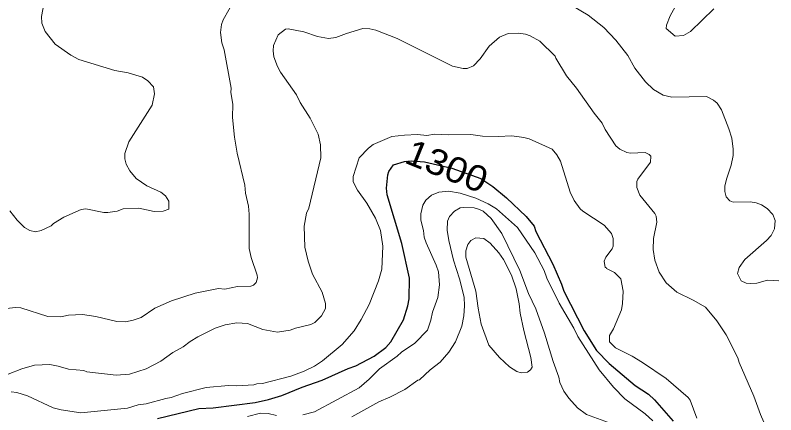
# Model space of a CAD drawing. Extents: x 598.3 to 623.2, y 6902.2 to 6930.1.
# Drawn here: x 600.767 to 603.134, y 6915.474 to 6916.719 of the extents above; entities that cross this region are included whole.
import ezdxf
from ezdxf.enums import TextEntityAlignment as Align

# ---------------------------------------------------------------- set-up
doc = ezdxf.new("R2010")
doc.units = 0
doc.header["$LTSCALE"] = 0.032
doc.layers.add('1', color=7, linetype='Continuous', lineweight=25)
doc.layers.add('2', color=7, linetype='Continuous', lineweight=13)
doc.layers.add('61', color=7, linetype='Continuous')

msp = doc.modelspace()

# ---------------------------------------------------------------- linework, layer by layer
at = {"layer": '1'}
msp.add_lwpolyline([(601.2095, 6915.4628), (601.3388, 6915.4944), (601.3825, 6915.496), (601.5132, 6915.5129), (601.5553, 6915.5217), (601.5971, 6915.534), (601.6599, 6915.5602), (601.7221, 6915.5823), (601.803, 6915.6189), (601.8267, 6915.6273), (601.8841, 6915.6565), (601.9207, 6915.6836), (601.9358, 6915.7011), (601.9756, 6915.7704), (601.9892, 6915.8136), (601.9931, 6915.8357), (601.9939, 6915.8995), (601.9705, 6916.0073), (601.925, 6916.1589), (601.922, 6916.1799), (601.9267, 6916.2213), (601.9302, 6916.2321), (601.9444, 6916.2527), (601.9786, 6916.2634), (601.9993, 6916.265), (602.0402, 6916.2619), (602.126, 6916.2426), (602.2164, 6916.2096), (602.2538, 6916.1848), (602.2962, 6916.1499), (602.3572, 6916.0921), (602.3816, 6916.0622), (602.3872, 6916.0451), (602.4398, 6915.9432), (602.4674, 6915.8816), (602.4744, 6915.8596), (602.5378, 6915.7359), (602.5764, 6915.6748), (602.6151, 6915.6343), (602.6966, 6915.5657), (602.7377, 6915.5391), (602.7571, 6915.5205), (602.8149, 6915.4545)], dxfattribs=at)
at = {"layer": '2'}
for points in [[(601.4494, 6916.7674), (601.4136, 6916.7046), (601.4088, 6916.6895), (601.4055, 6916.6644), (601.4096, 6916.6326), (601.4175, 6916.6105), (601.4386, 6916.4917), (601.4382, 6916.478), (601.4443, 6916.4418), (601.4436, 6916.4001), (601.4498, 6916.3388), (601.4581, 6916.2891), (601.4815, 6916.1889), (601.484, 6916.1645), (601.4929, 6916.1237), (601.4952, 6916.0989), (601.4954, 6915.9923), (601.5013, 6915.9638), (601.5195, 6915.9095), (601.5204, 6915.9008), (601.5172, 6915.8865), (601.5084, 6915.8783), (601.5005, 6915.8749), (601.4587, 6915.874), (601.419, 6915.866), (601.3998, 6915.8676), (601.3264, 6915.8531), (601.2536, 6915.8288), (601.2018, 6915.8069), (601.1586, 6915.7773), (601.1338, 6915.7689), (601.1098, 6915.764), (601.0833, 6915.7648), (601.0172, 6915.7809), (600.9767, 6915.7866), (600.9325, 6915.7842), (600.909, 6915.7794), (600.8688, 6915.78), (600.7844, 6915.8076), (600.7682, 6915.8085), (600.6981, 6915.8012)], [(603.1305, 6916.0533), (603.1321, 6916.0789), (603.1248, 6916.0983), (603.1076, 6916.1171), (603.0895, 6916.1281), (603.0728, 6916.1348), (603.0539, 6916.1379), (603.0016, 6916.1364), (602.9908, 6916.1407), (602.9801, 6916.1531), (602.9759, 6916.1693), (602.9759, 6916.1863), (602.9804, 6916.208), (602.9953, 6916.2519), (603.001, 6916.2818), (603.0017, 6916.3013), (602.9971, 6916.3358), (602.9881, 6916.3652), (602.9652, 6916.424), (602.9518, 6916.4444), (602.9402, 6916.4544), (602.918, 6916.465), (602.8102, 6916.4634), (602.7832, 6916.4698), (602.7539, 6916.487), (602.7283, 6916.5109), (602.6952, 6916.5538), (602.6735, 6916.5933), (602.6365, 6916.6408), (602.5992, 6916.6805), (602.5498, 6916.7185), (602.471, 6916.7664)], [(602.8405, 6916.7813), (602.8051, 6916.7171), (602.7937, 6916.6876), (602.7933, 6916.6767), (602.8209, 6916.6535), (602.8464, 6916.6553), (602.869, 6916.6681), (602.9414, 6916.7381)], [(600.7495, 6916.109), (600.7726, 6916.0808), (600.7957, 6916.058), (600.8121, 6916.048), (600.8298, 6916.0441), (600.8478, 6916.0477), (600.8785, 6916.0628), (600.8863, 6916.0702), (600.9186, 6916.0897), (600.9721, 6916.1137), (600.9861, 6916.1153), (601.0423, 6916.104), (601.0554, 6916.1039), (601.0844, 6916.1087), (601.1028, 6916.1161), (601.1511, 6916.1178), (601.1993, 6916.1073), (601.2272, 6916.1088), (601.2445, 6916.1142), (601.2451, 6916.1393), (601.2345, 6916.1566), (601.2196, 6916.1678), (601.1767, 6916.1868), (601.1429, 6916.2102), (601.1231, 6916.2343), (601.1119, 6916.2548), (601.1076, 6916.271), (601.1084, 6916.288), (601.1208, 6916.3239), (601.1933, 6916.4383), (601.2006, 6916.4734), (601.1977, 6916.4958), (601.18, 6916.5147), (601.1634, 6916.5253), (601.1187, 6916.5395), (601.077, 6916.5463), (600.9649, 6916.5803), (600.9401, 6916.594), (600.8916, 6916.6284), (600.86, 6916.668), (600.8492, 6916.6934), (600.8485, 6916.7147), (600.8555, 6916.7529)], [(600.7452, 6915.6013), (600.787, 6915.6174), (600.8268, 6915.6288), (600.8747, 6915.6312), (600.9006, 6915.6263), (600.9327, 6915.6167), (600.9808, 6915.6119), (600.9894, 6915.6086), (601.0814, 6915.5973), (601.1221, 6915.6004), (601.1748, 6915.6171), (601.2204, 6915.6414), (601.2571, 6915.6683), (601.2892, 6915.6859), (601.3113, 6915.7031), (601.3347, 6915.7173), (601.3888, 6915.7443), (601.4207, 6915.7548), (601.4568, 6915.7607), (601.4896, 6915.7591), (601.538, 6915.7398), (601.5828, 6915.7317), (601.6227, 6915.7381), (601.6389, 6915.7446), (601.6869, 6915.7558), (601.6995, 6915.7617), (601.7205, 6915.782), (601.7324, 6915.8053), (601.7324, 6915.8214), (601.7218, 6915.8557), (601.6918, 6915.9126), (601.6782, 6915.9526), (601.6686, 6915.9961), (601.6662, 6916.062), (601.6735, 6916.1018), (601.6807, 6916.118), (601.7181, 6916.2746), (601.7172, 6916.3147), (601.7095, 6916.3485), (601.6846, 6916.3981), (601.6537, 6916.4468), (601.6418, 6916.4707), (601.592, 6916.5414), (601.5827, 6916.5584), (601.5718, 6916.5891), (601.5698, 6916.6075), (601.5709, 6916.6242), (601.5848, 6916.657), (601.6081, 6916.6747), (601.6162, 6916.6761), (601.6648, 6916.6665), (601.708, 6916.652), (601.7415, 6916.6464), (601.7652, 6916.6496), (601.7975, 6916.6618), (601.849, 6916.677), (601.8705, 6916.6764), (601.8889, 6916.6719), (601.9554, 6916.6458), (602.1283, 6916.5601), (602.1615, 6916.5525), (602.1731, 6916.5525), (602.1937, 6916.5612), (602.2145, 6916.5829), (602.2423, 6916.6226), (602.2738, 6916.6502)], [(602.2738, 6916.6502), (602.301, 6916.6617), (602.3321, 6916.6625), (602.3556, 6916.6593), (602.3699, 6916.6539), (602.3995, 6916.6374), (602.4479, 6916.5912), (602.449, 6916.5847), (602.4828, 6916.5295), (602.5141, 6916.4914), (602.5684, 6916.4133), (602.5934, 6916.3821), (602.6033, 6916.3625), (602.6358, 6916.3114), (602.6487, 6916.3011), (602.6702, 6916.2914), (602.6823, 6916.2886), (602.7278, 6916.2911), (602.7399, 6916.2851), (602.7455, 6916.2795), (602.7439, 6916.2611), (602.7044, 6916.2079), (602.7015, 6916.2003), (602.7015, 6916.182), (602.7108, 6916.1587), (602.7581, 6916.1015), (602.7623, 6916.0929), (602.7638, 6916.0743), (602.7533, 6916.0228), (602.7525, 6915.9889), (602.7577, 6915.9557), (602.771, 6915.9186), (602.7925, 6915.8851), (602.8264, 6915.8561), (602.8773, 6915.8318), (602.9153, 6915.809), (602.9509, 6915.767), (602.9794, 6915.7238), (603.0162, 6915.6517), (603.0203, 6915.6372), (603.0653, 6915.5324), (603.0861, 6915.4748), (603.1213, 6915.3963)], [(602.2209, 6916.342), (602.1845, 6916.3468), (602.1153, 6916.3461), (602.0715, 6916.3485), (602.0476, 6916.3444), (602.0185, 6916.3468), (601.9784, 6916.3452), (601.9387, 6916.3404), (601.8812, 6916.3159), (601.866, 6916.3047), (601.837, 6916.2741), (601.8183, 6916.2168), (601.8183, 6916.1997), (601.8317, 6916.1733), (601.8614, 6916.1329), (601.8886, 6916.0864), (601.9034, 6916.0479), (601.9113, 6915.9998), (601.9081, 6915.9281), (601.8976, 6915.8911), (601.8684, 6915.8182), (601.844, 6915.7711), (601.8222, 6915.7358), (601.7843, 6915.6935), (601.7236, 6915.6423), (601.698, 6915.6261), (601.6659, 6915.61), (601.625, 6915.5948), (601.5369, 6915.5722), (601.5192, 6915.5713), (601.509, 6915.5681), (601.4559, 6915.5649), (601.4308, 6915.5656), (601.3615, 6915.5591), (601.2876, 6915.5406), (601.2527, 6915.5278), (601.2355, 6915.5252), (601.1742, 6915.5082), (601.1494, 6915.5049), (601.1164, 6915.495), (600.9709, 6915.4807), (600.9103, 6915.4895), (600.885, 6915.4956), (600.8051, 6915.5339), (600.7722, 6915.5439), (600.7542, 6915.5463)], [(602.8885, 6915.4634), (602.8677, 6915.5195), (602.8613, 6915.528), (602.7925, 6915.5871), (602.7195, 6915.6376), (602.6872, 6915.657), (602.6357, 6915.6829), (602.6165, 6915.7018), (602.6165, 6915.7216), (602.6285, 6915.7419), (602.6539, 6915.801), (602.6571, 6915.8213), (602.6586, 6915.8591), (602.652, 6915.8975), (602.6325, 6915.9178), (602.6075, 6915.9294), (602.6066, 6915.933), (602.6035, 6915.9334), (602.5996, 6915.953), (602.605, 6915.9653), (602.6245, 6915.9915), (602.6277, 6915.9996), (602.6277, 6916.0238), (602.6225, 6916.0392), (602.6, 6916.0645), (602.5339, 6916.1079), (602.5255, 6916.1158), (602.5065, 6916.1418), (602.4946, 6916.1677), (602.4645, 6916.2645), (602.4527, 6916.284), (602.4376, 6916.3012), (602.3666, 6916.3332), (602.3504, 6916.338), (602.3127, 6916.3427), (602.2698, 6916.3404), (602.2209, 6916.342)], [(602.7512, 6915.456), (602.7271, 6915.4776), (602.6648, 6915.5237), (602.6291, 6915.5603), (602.584, 6915.6147), (602.5182, 6915.7185), (602.506, 6915.7443), (602.4599, 6915.8222), (602.4219, 6915.8997), (602.4131, 6915.9237), (602.384, 6915.9788), (602.3298, 6916.0572), (602.2647, 6916.1156), (602.2387, 6916.1317), (602.2007, 6916.1492), (602.1521, 6916.1646), (602.1153, 6916.1703), (602.0852, 6916.1671), (602.0624, 6916.1585), (602.0444, 6916.1423), (602.0352, 6916.1272), (602.0296, 6916.1002), (602.0296, 6916.08), (602.0375, 6916.0487), (602.0401, 6916.0274), (602.0457, 6916.0095), (602.0773, 6915.9402), (602.0839, 6915.92), (602.087, 6915.8792), (602.0821, 6915.8393), (602.0652, 6915.7942), (602.0601, 6915.7687), (602.0498, 6915.7381), (602.0105, 6915.6972), (601.9693, 6915.6696), (601.9559, 6915.6572), (601.9008, 6915.6174), (601.8689, 6915.5855), (601.8376, 6915.5587), (601.6988, 6915.4841), (601.6618, 6915.4742)], [(601.8145, 6915.4683), (601.8984, 6915.515), (601.9325, 6915.5288), (601.98, 6915.5534), (602.0201, 6915.5819), (602.0255, 6915.5835), (602.0584, 6915.6145), (602.0897, 6915.6379), (602.1167, 6915.6696), (602.1371, 6915.7014), (602.1566, 6915.7503), (602.1631, 6915.7826), (602.1656, 6915.8133), (602.1639, 6915.8409), (602.1493, 6915.8978), (602.1308, 6915.9556), (602.1162, 6916.0171), (602.1114, 6916.0495), (602.1126, 6916.0768), (602.1185, 6916.0915), (602.1336, 6916.1084), (602.1521, 6916.1186), (602.1615, 6916.1201), (602.1953, 6916.1186), (602.2124, 6916.114), (602.223, 6916.108), (602.248, 6916.0855), (602.2818, 6916.039), (602.3378, 6915.9237), (602.3647, 6915.8525), (602.3871, 6915.8042), (602.4142, 6915.7287), (602.4409, 6915.6399), (602.4586, 6915.5915), (602.462, 6915.5749), (602.4747, 6915.5481), (602.4895, 6915.5266), (602.5168, 6915.496), (602.5447, 6915.4749), (602.613, 6915.45)], [(603.1433, 6915.8919), (603.1084, 6915.8935), (603.0753, 6915.8844), (603.0559, 6915.883), (603.0417, 6915.8846), (603.0259, 6915.8913), (603.0149, 6915.9148), (603.02, 6915.9326), (603.0377, 6915.9579), (603.1056, 6916.0175), (603.1201, 6916.033), (603.1305, 6916.0533)], [(601.5798, 6915.4726), (601.5539, 6915.4783), (601.5301, 6915.479), (601.4902, 6915.4686)]]:
    msp.add_lwpolyline(points, dxfattribs=at)
msp.add_lwpolyline([(602.2742, 6915.6528), (602.241, 6915.6917), (602.2173, 6915.7567), (602.2073, 6915.8069), (602.201, 6915.8593), (602.1697, 6915.9653), (602.1697, 6915.9853), (602.1759, 6916.0042), (602.1852, 6916.0166), (602.2004, 6916.0254), (602.2249, 6916.0236), (602.2454, 6916.0088), (602.2718, 6915.9791), (602.2868, 6915.9577), (602.3118, 6915.9095), (602.3258, 6915.8671), (602.3355, 6915.8201), (602.338, 6915.7905), (602.3494, 6915.7371), (602.372, 6915.6531), (602.376, 6915.6226), (602.3702, 6915.6141), (602.3609, 6915.6071), (602.3415, 6915.6054), (602.3281, 6915.6096), (602.3057, 6915.6241)], close=True, dxfattribs=at)

# ---------------------------------------------------------------- texts
at = {"layer": '61', "width": 1.1}
msp.add_text('1300', height=0.08, rotation=338.025, dxfattribs=at).set_placement((602.0953, 6916.2118), align=Align.CENTER)

doc.saveas('drawing.dxf')
